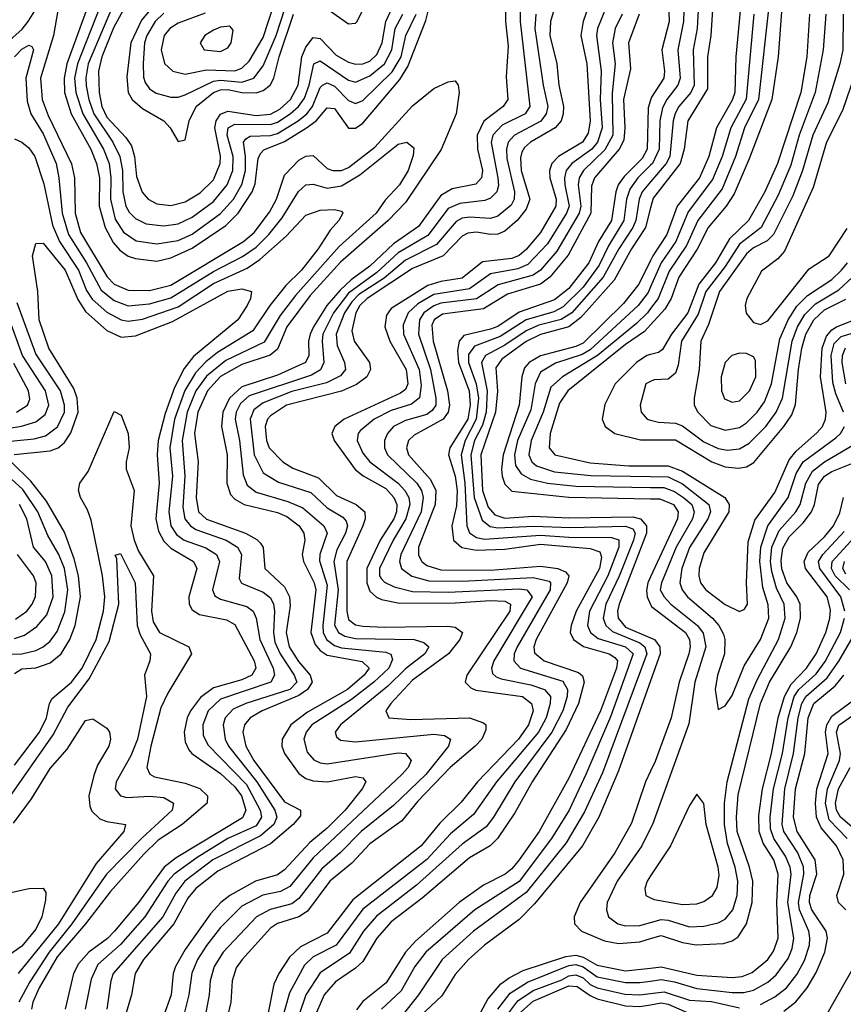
# Model space of a CAD drawing. Header units: inches. Extents: x 501365 to 657855, y 482276 to 547543.
# Tile 406 of 656: x 558224 to 560543, y 520364 to 523135. Entities that reach past the tile are written whole.
import ezdxf

# ---------------------------------------------------------------- set-up
doc = ezdxf.new("R2010")
doc.units = ezdxf.units.IN
doc.header["$MEASUREMENT"] = 0
doc.layers.add('A5552', color=7, linetype='Continuous')
doc.layers.add('A5562', color=7, linetype='Continuous')

msp = doc.modelspace()

# ---------------------------------------------------------------- linework, layer by layer
at = {"layer": 'A5552', "color": 5}
for points, elevation in [([(558339.7, 523210), (558319.3, 523090), (558282.7, 522970), (558287.9, 522910), (558304.9, 522864.9), (558370, 522729.4), (558378.6, 522690), (558380, 522590), (558395.4, 522535.4), (558471, 522410.9), (558490.6, 522390.6), (558530, 522373.1), (558590, 522372.9), (558650, 522387.6), (558854.7, 522510), (558884, 522536), (558927.1, 522592.9), (558947.6, 522630), (558970, 522696.9), (559010, 522739.2), (559030, 522750.8), (559050, 522752.4), (559090, 522716.3), (559106, 522710), (559130, 522710.3), (559150, 522718.4), (559223.8, 522776.2), (559330, 522891.8), (559390, 522940.9), (559430, 522959.7), (559450, 522962.3), (559458.4, 522950), (559461, 522930), (559452.8, 522870), (559410.5, 522769.5), (559310, 522620.3), (559261.7, 522570), (559127.7, 522452.3), (559041.9, 522358.1), (558976.6, 522270), (558950, 522207.7), (558929.4, 522190.6), (558850, 522164.3), (558790, 522130.8), (558753.3, 522090), (558725.7, 522030), (558716.1, 521970), (558726.9, 521890), (558720.6, 521790), (558727.7, 521750), (558750, 521729.4), (558859.8, 521690), (558892.1, 521672.1), (558901.9, 521661.9), (558909.8, 521649.7), (558914.6, 521590), (558970, 521538.3), (558983.6, 521510), (558985.2, 521485.2), (558974.4, 521410), (558983.1, 521370), (559008.9, 521328.9), (559042.3, 521290), (559047.6, 521270), (559034.3, 521250), (559010, 521233.2), (558906.7, 521190), (558872.7, 521170), (558857, 521150), (558852.4, 521130), (558860.5, 521090), (558883.4, 521050), (558970, 520933.2), (559015.2, 520910), (559014.4, 520894.4), (558994.2, 520870), (558930, 520815.8), (558781.8, 520738.2), (558720.1, 520690), (558697.7, 520662.3), (558658.1, 520590), (558573.2, 520490), (558549.2, 520450), (558539.3, 520390), (558521.4, 520330)], 2080), ([(558501.1, 523210), (558417.3, 523010), (558410.6, 522970.6), (558411.6, 522948.4), (558418.7, 522910), (558432.9, 522870), (558486.7, 522790), (558506.6, 522750), (558513.5, 522710), (558514.4, 522650), (558523.5, 522610), (558532.7, 522592.7), (558550, 522574.8), (558580.6, 522560.6), (558630, 522554.6), (558670, 522560.4), (558710, 522578.8), (558770, 522623), (558808.6, 522670), (558823.9, 522710), (558825.2, 522750), (558808.3, 522810), (558811, 522830), (558830, 522840.8), (558930, 522839.5), (558950, 522846.5), (558986.1, 522870), (559009.5, 522890.5), (559026.4, 522913.6), (559039.2, 522950), (559051.9, 523010), (559070, 523019.2), (559150, 522964.3), (559170, 522959.1), (559210, 522977.1), (559251.5, 523010), (559272.2, 523050), (559281.2, 523110), (559302.7, 523150)], 2160), ([(558541.6, 523210), (558488.5, 523111.5), (558455.3, 523030), (558446.2, 522990), (558448, 522930), (558455.8, 522890), (558470, 522860.5), (558523.3, 522803.3), (558539.4, 522779.4), (558547.7, 522750), (558553.4, 522693.4), (558569.3, 522649.3), (558585.7, 522630), (558610, 522616), (558650, 522611.3), (558690, 522622.1), (558732.7, 522647.3), (558770, 522684), (558788.6, 522730), (558789.3, 522750.7), (558773.8, 522830), (558777.1, 522850), (558790, 522869), (558810, 522877.1), (558890, 522865.1), (558930, 522868.7), (558956.9, 522883.1), (558986.8, 522910), (559007.9, 522950), (559018.3, 523030), (559030, 523057.5), (559050, 523084.1), (559070, 523081.7), (559115.2, 523035.2), (559150, 523015.3), (559169.8, 523009.8), (559190, 523010.5), (559210, 523018.4), (559230, 523037), (559244.3, 523070), (559254.8, 523130), (559274, 523170)], 2180), ([(558187.9, 523070), (558231.7, 523108.3), (558248.1, 523130), (558285.6, 523190)], 2080), ([(558610, 523185.3), (558567.1, 523132.9), (558536.8, 523070), (558526.1, 522973.9), (558529.6, 522930), (558540.9, 522910), (558570, 522885), (558629.6, 522849.6), (558647.8, 522830), (558670, 522791.6), (558690, 522797), (558701, 522850), (558720.7, 522890), (558770, 522929.7), (558790, 522937.1), (558810, 522938.1), (558850, 522930), (558890, 522929.3), (558910, 522935.7), (558929.6, 522950.4), (558939.6, 522970), (558954.4, 523030), (558995, 523150)], 2220), ([(559591.7, 523208.3), (559592, 523130), (559599.5, 523060.5), (559594, 522974), (559598.3, 522910), (559584.9, 522890), (559530.5, 522849.5), (559511.7, 522810), (559513.4, 522770), (559526.6, 522710), (559524.4, 522690), (559508.6, 522671.4), (559441.7, 522658.3), (559410, 522639.7), (559347.3, 522552.7), (559276.5, 522503.5), (559210, 522441), (559157.2, 522402.8), (559126.3, 522373.7), (559089.2, 522330), (559050.9, 522270), (559041.7, 522250), (559037.4, 522230), (559038, 522190), (559029.1, 522170), (558950, 522134.4), (558850, 522101.3), (558814.6, 522070), (558795.8, 522030), (558792.3, 521990), (558808.2, 521910), (558807.6, 521830), (558818.1, 521798.1), (558830, 521785.1), (558856, 521770), (558950, 521747.4), (558976.2, 521736.2), (559011.2, 521710), (559024.5, 521690), (559026.5, 521670), (559019.7, 521630), (559023.4, 521610), (559053.1, 521550), (559057.5, 521530), (559044.1, 521410), (559056.2, 521376.2), (559070, 521359.4), (559090, 521346.4), (559188.6, 521328.6), (559207.7, 521310), (559193.5, 521290), (559146.6, 521250), (559034.2, 521185.8), (558987.6, 521150), (558963, 521110), (558962.3, 521090), (558969.4, 521070), (559010, 521013.4), (559030, 520999.3), (559050, 520992.9), (559090.6, 520989.4), (559170, 521005.3), (559190, 521001), (559198.3, 520990), (559188.6, 520970), (559140.9, 520910), (559090, 520859.6), (559040.7, 520819.3), (558970, 520742.3), (558950, 520728.3), (558888, 520710), (558816, 520670), (558790.4, 520650), (558761.7, 520618.3), (558690, 520517.6), (558663, 520470), (558656.7, 520450), (558650.8, 520390), (558629, 520330)], 2120), ([(559736.1, 523190), (559718.8, 523130), (559716.3, 523090), (559736.7, 523010), (559741.6, 522950), (559755.1, 522890), (559754.5, 522870), (559748.1, 522850), (559731.4, 522830), (559662.3, 522790), (559645.1, 522774.9), (559638, 522762), (559633.9, 522746.1), (559636.1, 522710), (559659.9, 522630), (559650, 522601.1), (559624.3, 522570), (559590, 522539.5), (559570, 522531.3), (559550, 522530.2), (559510, 522536.3), (559485.9, 522534.1), (559470, 522525.7), (559416.7, 522470), (559330, 522434.1), (559202.3, 522350), (559182.1, 522330), (559170.2, 522310), (559158.9, 522258.9), (559165.6, 522230), (559208.6, 522170), (559211.6, 522150), (559201.1, 522130), (559172, 522108), (559130.4, 522089.6), (558975.1, 522050), (558930, 522019.7), (558921.7, 522010), (558915.1, 521990), (558918.8, 521950), (558926.9, 521930), (558964.7, 521890), (558993, 521873), (559065.8, 521845.8), (559116, 521796), (559171.2, 521770), (559196.2, 521750), (559197.1, 521730), (559190.4, 521710.4), (559144.9, 521610), (559145.5, 521470), (559150, 521446.5), (559170, 521432), (559190, 521427.8), (559250, 521424.7), (559428.2, 521428.2), (559450, 521424.9), (559470.3, 521410.3), (559463.2, 521390), (559431.7, 521350), (559330, 521275.9), (559268.9, 521210), (559255.3, 521190), (559263.6, 521170), (559324.9, 521164.9), (559490.4, 521170.4), (559530, 521156.3), (559536.5, 521150), (559536.2, 521136.2), (559524.8, 521110), (559506.5, 521090), (559436.4, 521030), (559344.7, 520935.3), (559299.7, 520880.3), (559210, 520815), (559158.9, 520761.1), (559097.4, 520710), (559034.4, 520625.6), (559010.3, 520609.7), (558950, 520590.9), (558930, 520578.2), (558850.1, 520490), (558833.9, 520466.1), (558822.1, 520430), (558819, 520370), (558799.6, 520290)], 2180), ([(558415.4, 523170), (558357, 523010), (558349.3, 522970), (558350.2, 522930), (558369.6, 522870), (558424.7, 522770), (558440.8, 522730), (558449.2, 522690), (558447.8, 522610), (558464.7, 522550), (558487.7, 522507.7), (558506, 522486), (558530, 522469), (558550, 522462.3), (558610, 522455.5), (558650, 522464.4), (558710, 522491.8), (558804.2, 522555.8), (558839.2, 522590), (558878.8, 522650), (558886.8, 522673.2), (558896, 522744), (558901.7, 522758.3), (558911.3, 522768.7), (558970, 522791.5), (559031.8, 522830), (559058.6, 522850), (559090, 522886.8), (559110, 522885.2), (559150, 522829.7), (559170, 522829.4), (559190, 522843.5), (559293.9, 522966.1), (559316.8, 523003.2), (559367.6, 523132.4), (559376.6, 523170)], 2120), ([(558449.5, 523170), (558386.6, 523010), (558379, 522970), (558381.9, 522930), (558401.7, 522870), (558460.1, 522770), (558476.5, 522730), (558481.1, 522690), (558480, 522630), (558493.5, 522573.5), (558516.6, 522536.6), (558552.5, 522512.5), (558610, 522503.9), (558670, 522513.3), (558710, 522531.4), (558790, 522589.1), (558825.7, 522630), (558850, 522670.7), (558859.6, 522710), (558860.1, 522750), (558854.5, 522790), (558860.9, 522799.1), (558873.3, 522806.7), (558930, 522808.7), (558950, 522814.1), (559008.4, 522850), (559033, 522870), (559048.5, 522890), (559070, 522943.9), (559077.1, 522950), (559090, 522956.9), (559110, 522947.4), (559150, 522907.7), (559170, 522899.1), (559190, 522907.2), (559272.4, 522987.6), (559298.4, 523030), (559311.1, 523090), (559340.2, 523150)], 2140), ([(558630, 523152.8), (558606.1, 523130), (558582, 523090), (558575.8, 523070), (558571.5, 523011.5), (558572.8, 522972.8), (558577.8, 522957.8), (558590, 522940.5), (558608.2, 522928.2), (558650, 522916.2), (558670, 522916.3), (558690, 522922.9), (558770, 522961.9), (558790, 522964.4), (558850, 522959.3), (558883.8, 522970), (558910, 523004.5), (558945.8, 523090), (558971.6, 523168.4)], 2240), ([(558746.5, 523153.5), (558670, 523125.2), (558647.3, 523110), (558631.4, 523090), (558622.6, 523050), (558631.7, 523011.7), (558655.4, 522990), (558690, 522981), (558750, 522994), (558830, 522991.2), (558850, 522998.1), (558870, 523017.6), (558910, 523084.6), (558940.3, 523179.7)], 2260), ([(559633.2, 523166.8), (559633, 523130), (559659.9, 522890), (559647.1, 522870), (559582.5, 522837.5), (559556, 522810), (559551, 522789), (559569.8, 522690), (559571.7, 522668.3), (559567.7, 522650), (559550, 522632.3), (559534, 522626), (559462.9, 522617.1), (559430, 522603.4), (559372.7, 522527.3), (559290, 522478.5), (559230, 522423.2), (559150, 522365.5), (559107.7, 522310), (559077.7, 522250), (559075.3, 522230), (559080, 522170), (559070.6, 522149.4), (559045.4, 522134.6), (558870, 522075.7), (558845.9, 522054.1), (558833.5, 522030), (558831.1, 522010), (558843.1, 521950), (558853.7, 521853.7), (558864.7, 521824.7), (558890, 521804.9), (558979.2, 521779.2), (559020.9, 521760.9), (559080.8, 521710), (559089.5, 521690), (559069.3, 521630), (559068.5, 521611.5), (559090, 521543.1), (559077.7, 521430), (559079, 521410), (559088, 521390), (559110, 521373.2), (559130, 521366.5), (559255, 521355), (559268.9, 521348.9), (559274, 521334), (559263.1, 521310), (559221.5, 521270), (559158.2, 521221.8), (559046.6, 521150), (559030.4, 521130), (559023.9, 521110), (559033.6, 521073.6), (559051.9, 521051.9), (559070, 521043.4), (559090, 521040.9), (559290, 521071.5), (559310, 521069.5), (559325.8, 521050), (559317.8, 521030), (559300.4, 521010), (559050, 520776.3), (558984.3, 520695.7), (558958.9, 520681.1), (558908.7, 520671.3), (558850, 520639.8), (558790, 520579.7), (558750, 520529.2), (558724.4, 520490), (558708.7, 520451.3), (558700.8, 520390), (558685.3, 520330)], 2140), ([(559824.2, 523170), (559810, 523130), (559803.6, 523090), (559820.3, 523010), (559830, 522850), (559824.7, 522815.3), (559808.6, 522790), (559741.2, 522750), (559722.6, 522730), (559715.4, 522710), (559716.2, 522690), (559734.2, 522630), (559733.7, 522610), (559690, 522535.7), (559650, 522487.9), (559630, 522471.5), (559610, 522462.9), (559526.8, 522453.2), (559470, 522407.7), (559410, 522398.3), (559373.4, 522386.6), (559270, 522322), (559257.2, 522302.8), (559252.3, 522270), (559266.1, 522230), (559312.5, 522150), (559316.4, 522110), (559310, 522094.4), (559296.6, 522083.4), (559137.8, 522010), (559111.1, 521990), (559103.3, 521970), (559109.2, 521950), (559168.5, 521868.5), (559190.7, 521850.7), (559255.2, 521815.2), (559277.7, 521790), (559286.1, 521770), (559285.4, 521750), (559277.4, 521730), (559239, 521670), (559201.9, 521590), (559201.4, 521550), (559210, 521526.5), (559229.1, 521509.1), (559243.1, 521503.1), (559293, 521493), (559450, 521493.8), (559550, 521500.5), (559590, 521497.8), (559605.5, 521490), (559603.6, 521470), (559483.1, 521290), (559478, 521270), (559494.1, 521254.1), (559508.2, 521248.2), (559640.1, 521230), (559665.1, 521210), (559669.2, 521190), (559656.2, 521150), (559628, 521110), (559513, 520990), (559467.4, 520932.6), (559406.9, 520873.1), (559354.2, 520810), (559162.3, 520657.7), (559090, 520563.5), (559014.6, 520525.4), (558984, 520496), (558953.4, 520450), (558939.9, 520420.1), (558922, 520330)], 2220), ([(559875.2, 523170), (559851, 523110), (559847.8, 523090), (559861.1, 522990), (559857.9, 522910), (559863.9, 522830), (559850.9, 522790), (559834.9, 522770), (559778.3, 522730), (559762.9, 522710), (559757.4, 522690), (559758.6, 522670), (559770.9, 522610), (559763.8, 522590), (559710, 522504.3), (559654.7, 522445.3), (559626.6, 522433.4), (559550, 522419.2), (559490, 522377.4), (559390, 522361.2), (559344.9, 522335.1), (559318.2, 522310), (559304, 522276), (559304.4, 522250), (559348.6, 522150), (559354.4, 522105.6), (559349.5, 522070.5), (559327.2, 522052.8), (559270, 522035.1), (559221.7, 522010), (559182.5, 521977.5), (559177, 521970), (559173.8, 521950), (559190, 521914.5), (559210, 521890.8), (559290, 521830), (559308.6, 521810), (559319.7, 521790), (559322.6, 521770), (559311.2, 521730), (559275.2, 521670), (559236.7, 521590), (559236.7, 521570), (559241.8, 521561.8), (559251.3, 521551.3), (559278.7, 521538.7), (559330, 521525.6), (559430, 521523.8), (559630, 521532.7), (559651.5, 521530), (559666.7, 521510), (559559, 521330), (559552, 521310), (559555.1, 521295.1), (559565.2, 521285.2), (559579.6, 521279.6), (559662.7, 521262.7), (559701.5, 521250), (559718.5, 521230), (559717.6, 521210), (559706.7, 521170), (559684.8, 521130), (559566.1, 520990), (559501.9, 520898.1), (559436.8, 520843.2), (559370, 520771.5), (559190, 520631.3), (559115.1, 520530), (559050, 520496.9), (559026, 520474), (558983.9, 520396.1), (558959.8, 520310)], 2240), ([(559099.1, 523159.1), (559150, 523122.6), (559170, 523125), (559173.9, 523130), (559193.9, 523170)], 2220), ([(559677.2, 523150), (559674.6, 523110), (559697.7, 522950), (559710.7, 522890), (559706.6, 522870), (559691.4, 522848.7), (559617.1, 522810), (559599.4, 522790), (559594.4, 522770), (559595.6, 522744.4), (559617, 522650), (559616.5, 522630), (559607.4, 522612.6), (559570, 522581.9), (559550, 522574.9), (559490, 522579.3), (559470, 522576), (559452.8, 522567.2), (559397.7, 522502.3), (559310, 522457.5), (559250, 522407.3), (559178.8, 522361.2), (559158.9, 522341.1), (559138.6, 522310), (559115.6, 522250), (559118.1, 522218.1), (559138.7, 522170), (559141, 522150), (559127.2, 522132.8), (559087.7, 522112.3), (558990, 522088.3), (558910, 522056.8), (558883.7, 522036.3), (558873.2, 522010), (558884.5, 521910), (558910, 521859.2), (558952.9, 521832.9), (559043.8, 521803.8), (559090, 521760.7), (559134.3, 521734.3), (559143.3, 521723.3), (559146.9, 521710), (559141.4, 521690), (559116.9, 521643.1), (559108.9, 521610), (559120.7, 521530), (559110.9, 521430.9), (559121.3, 521410), (559139.8, 521399.8), (559170, 521393.5), (559334.9, 521390), (559362.1, 521382.1), (559376.4, 521370), (559364.5, 521350), (559310, 521308), (559261, 521258.9), (559126.9, 521150), (559112.1, 521130), (559116, 521116), (559127, 521107), (559170, 521102.5), (559390, 521124.2), (559420, 521120), (559437, 521110), (559431.4, 521090), (559367.1, 521010), (559276.9, 520923.1), (559185.5, 520850), (559126.5, 520790), (559074.6, 520745.4), (559010, 520661.5), (558990, 520646.1), (558929, 520631), (558890.9, 520610), (558796.6, 520510), (558771.9, 520470), (558760.8, 520430), (558758.1, 520390), (558746.2, 520330)], 2160), ([(559920.5, 523150), (559900.9, 523110), (559893.1, 523070), (559900.7, 523010), (559891.8, 522928.2), (559893.9, 522810), (559871.6, 522768.4), (559811.3, 522710), (559799.5, 522690), (559796.1, 522670), (559804.3, 522610), (559799.5, 522590), (559736.3, 522483.7), (559690.7, 522430), (559670, 522415.3), (559571.5, 522388.5), (559510.6, 522349.4), (559410, 522336.6), (559390, 522329.8), (559361.7, 522310), (559349.8, 522290), (559347.2, 522250), (559380.7, 522150), (559396.1, 522070), (559395.3, 522050), (559385.5, 522034.5), (559370, 522023.6), (559310, 522006.9), (559276.5, 521990), (559259.2, 521970), (559251, 521950), (559251, 521930), (559259.9, 521910), (559342, 521830), (559355.4, 521810), (559360.4, 521790), (559354.4, 521750), (559296.8, 521630), (559293.5, 521610), (559299.4, 521590), (559328.5, 521568.5), (559375.8, 521555.8), (559470, 521554.7), (559670, 521564.5), (559714.4, 521554.4), (559718.1, 521550), (559717.5, 521530), (559624.2, 521370), (559616.6, 521350), (559615.7, 521330), (559634.4, 521310), (559753, 521273), (559766.5, 521250), (559765.6, 521230), (559752.8, 521190), (559722.4, 521130), (559617.9, 520990), (559557.8, 520890), (559537, 520863), (559470, 520814.7), (559341.1, 520698.9), (559228.2, 520611.8), (559191.8, 520570), (559152.8, 520507.2), (559070, 520452.3), (559030.1, 520390.1), (558975.1, 520230)], 2260), ([(559968.1, 523150), (559938.4, 523070), (559943.3, 522996.7), (559923.8, 522910), (559927.8, 522830), (559924.7, 522795.3), (559912.2, 522770), (559842.6, 522690), (559833.8, 522666.2), (559831.9, 522590), (559768.2, 522471.8), (559716.3, 522410), (559689.9, 522390.1), (559597.4, 522362.6), (559530, 522321.4), (559414, 522306), (559390.9, 522290), (559384.8, 522275.2), (559388.6, 522230), (559428.5, 522090), (559434.3, 522050), (559430, 522030), (559416.4, 522010), (559334.7, 521965.3), (559318.4, 521950), (559313.2, 521930), (559319, 521910), (559380.7, 521840.7), (559395.4, 521810), (559393.4, 521770), (559346.5, 521650), (559347.3, 521627.3), (559356, 521610), (559370, 521598.3), (559410, 521586.1), (559550, 521585.4), (559690, 521597.1), (559738.9, 521590), (559760.8, 521580.8), (559770.1, 521570), (559765.1, 521550), (559677.8, 521390), (559671.1, 521370), (559673.3, 521353.3), (559700.4, 521330), (559797.2, 521297.2), (559808.4, 521288.4), (559812.9, 521270), (559797.5, 521210), (559762.9, 521137.1), (559666.4, 520990), (559617.6, 520902.4), (559569.5, 520830.5), (559548.4, 520810), (559490, 520776.3), (559357.4, 520662.6), (559270, 520596.1), (559229.8, 520550), (559190, 520483.9), (559170, 520465.3), (559112.9, 520427.1), (559081.7, 520390), (559050, 520318.7)], 2280), ([(558209.9, 523030), (558230, 523052.1), (558250, 523063.4), (558258.8, 523058.8), (558263.1, 523050), (558241.7, 522970), (558245.8, 522905.8), (558256.1, 522870), (558290, 522813.1), (558326.8, 522730), (558334.8, 522690), (558343.5, 522590), (558362, 522530), (558412.8, 522450), (558453.9, 522373.9), (558490, 522344.3), (558530, 522329.8), (558590, 522334.8), (558650, 522352.2), (558770, 522426), (558851.6, 522468.4), (558890, 522494.5), (558925.5, 522530), (558962.7, 522577.3), (559008.7, 522651.3), (559030, 522670.1), (559050, 522672.1), (559090, 522661), (559130, 522667.5), (559181.7, 522698.3), (559290, 522784.5), (559314, 522790), (559333.6, 522773.6), (559332.2, 522752.2), (559317.9, 522710), (559293.3, 522670), (559253.4, 522626.6), (559227.6, 522590), (559123.3, 522496.7), (559001.1, 522358.9), (558957.4, 522302.6), (558912.7, 522227.3), (558804.8, 522175.2), (558750, 522131.4), (558720, 522090), (558695.6, 522030), (558681.5, 521950), (558689.5, 521850), (558683.1, 521763.1), (558689.4, 521730), (558705.1, 521710), (558720.4, 521700.4), (558805.8, 521670), (558837, 521650), (558848.8, 521630), (558842.5, 521562.5), (558849.1, 521549.1), (558910, 521523.7), (558930, 521507.9), (558938.9, 521490), (558942, 521470), (558938.4, 521410), (558942.9, 521382.9), (558957.1, 521350), (558996.8, 521290), (559004.7, 521270), (558985, 521250), (558860.9, 521210), (558825.5, 521194.5), (558803, 521170), (558797.5, 521150), (558802.3, 521110), (558812.5, 521090), (558892.2, 520990), (558942.8, 520910), (558948.2, 520890), (558939.6, 520870), (558902.4, 520837.6), (558768, 520770), (558689.5, 520710.5), (558663.4, 520676.6), (558627.1, 520610), (558487.8, 520450), (558481, 520430), (558469.2, 520350)], 2060), ([(560000, 522908.2), (559993, 522887), (559990.4, 522770), (559976.2, 522743.8), (559926.2, 522693.8), (559909.3, 522670), (559902, 522650), (559889.9, 522570), (559853.1, 522510), (559826.6, 522450), (559770, 522378.1), (559730, 522346.3), (559630, 522311.5), (559570, 522271.5), (559550, 522263.3), (559474.4, 522245.6), (559461.3, 522230), (559456.5, 522203.5), (559459.3, 522170), (559489.6, 522090), (559492.6, 522050), (559486, 522010), (559435.4, 521930), (559431.6, 521910), (559450.4, 521850.4), (559455.3, 521810), (559453.4, 521766.6), (559440.5, 521710), (559445.2, 521670), (559469.1, 521649.1), (559510, 521641.6), (559590, 521644.5), (559690, 521658.5), (559830, 521646.5), (559857.1, 521637.1), (559862, 521622), (559856, 521590), (559791, 521470), (559776.3, 521430), (559774, 521410), (559782.9, 521390), (559811, 521371), (559884, 521350), (559899.7, 521339.7), (559906.7, 521330), (559904.6, 521310), (559859.4, 521190), (559770, 521000.1), (559686.5, 520850), (559629.8, 520770), (559610, 520745.3), (559590.8, 520730), (559530, 520698.9), (559461.7, 520650), (559338.2, 520541.8), (559309.9, 520510.1), (559256.3, 520423.7), (559190, 520371.3), (559171.9, 520348.1)], 2320), ([(558210, 522799.8), (558230, 522790.1), (558250, 522774.4), (558267, 522750), (558292.3, 522672.3), (558316.6, 522556.6), (558336.6, 522510), (558389.5, 522430), (558412.8, 522372.8), (558428.1, 522348.1), (558470, 522311.2), (558510.4, 522290.4), (558530, 522286.7), (558570, 522292.2), (558670, 522327), (558770, 522391.8), (558864.2, 522435.8), (558900.6, 522459.4), (558974.8, 522525.2), (559030, 522584.5), (559070, 522598.2), (559110, 522600.7), (559130, 522595.6), (559133.8, 522590), (559122.4, 522570), (559097.9, 522542.1), (559064.5, 522490), (559017.8, 522430), (558973.7, 522386.3), (558928.2, 522330), (558880.6, 522259.4), (558781.5, 522198.5), (558748, 522172), (558719.3, 522140.7), (558688.9, 522091.1), (558660, 522010), (558647, 521930), (558654.6, 521850), (558644.4, 521750), (558650, 521710), (558666.1, 521686.1), (558687.7, 521670), (558747.9, 521647.9), (558778.4, 521630), (558787, 521610), (558766.9, 521530), (558773.5, 521513.5), (558790, 521503.6), (558863.7, 521483.7), (558881.7, 521470), (558890, 521450), (558900.2, 521390), (558937.4, 521310), (558941.7, 521290), (558930.9, 521270), (558790, 521222.4), (558755.3, 521190), (558739.5, 521150), (558741.2, 521121.2), (558754, 521094), (558862.3, 520982.2), (558901.5, 520910), (558905.4, 520890), (558890, 520865.7), (558810, 520830.1), (558723.5, 520776.5), (558659.4, 520730), (558641.5, 520710), (558576.2, 520610), (558507.8, 520532.2), (558444.2, 520475.8), (558425.2, 520434.8), (558408.3, 520350)], 2040), ([(560000, 522724.8), (559964.3, 522690), (559941.9, 522658.1), (559932.6, 522630), (559924.6, 522570), (559881.5, 522498.5), (559855.7, 522444.3), (559810, 522381.8), (559753.8, 522326.2), (559727.5, 522312.5), (559649.8, 522290.2), (559576.5, 522243.5), (559504.4, 522215.6), (559487.5, 522192.5), (559487.7, 522170), (559509, 522110), (559516.1, 522070), (559509.3, 522010), (559478.4, 521950), (559466.9, 521910), (559477.6, 521830), (559482.6, 521710), (559490.3, 521690.3), (559510, 521677.8), (559533, 521673), (559690, 521684.4), (559770, 521678.1), (559890, 521677.2), (559910.5, 521670.5), (559910.7, 521650), (559880, 521570), (559828.4, 521470), (559822.6, 521430), (559831.3, 521410), (559852.9, 521392.9), (559929.6, 521369.6), (559951, 521350), (559887.1, 521172.9), (559818.1, 521010), (559770.7, 520910), (559721.4, 520830), (559630, 520709.2), (559505.3, 520630), (559367.3, 520510), (559336.4, 520470), (559298.3, 520401.7), (559243, 520350)], 2340), ([(560000, 522678.1), (559976.1, 522650), (559967.9, 522630), (559958.8, 522570), (559950.6, 522550), (559910.9, 522490), (559866.8, 522410), (559778.3, 522310), (559748.6, 522291.4), (559685.2, 522274.8), (559650, 522259.5), (559590, 522219.1), (559535.9, 522190), (559524.5, 522170), (559539.8, 522090), (559537.7, 522030), (559526.8, 521993.2), (559504.9, 521950), (559494.3, 521910), (559503.8, 521790), (559526.2, 521726.2), (559548.6, 521708.6), (559570, 521704.6), (559670.4, 521709.6), (559774.4, 521705.6), (559929.5, 521709.5), (559950, 521701.8), (559956.6, 521690), (559952.3, 521670), (559911.6, 521568.4), (559874, 521490), (559866.9, 521450), (559874.1, 521430), (559892.6, 521412.6), (559970, 521380.7), (559984.1, 521370), (559989.3, 521350), (559864.6, 521015.4), (559814.6, 520905.4), (559762.1, 520817.9), (559650, 520678.2), (559501.9, 520570), (559413.5, 520490), (559347, 520390), (559282.9, 520310)], 2360), ([(560000, 522604.8), (559985.9, 522550), (559946.1, 522490), (559897.9, 522402.1), (559803.5, 522296.5), (559769.8, 522270.2), (559690, 522249), (559650, 522228.6), (559581.1, 522178.9), (559564.9, 522155.1), (559569.4, 522089.4), (559563.9, 522030), (559521.9, 521910), (559527.1, 521810), (559542.9, 521762.9), (559561.3, 521741.3), (559590, 521732.3), (559670, 521737.1), (559770, 521732.6), (559950, 521735.3), (559971.6, 521730), (559988.9, 521710), (559989.1, 521690), (559912.2, 521490), (559907.5, 521470), (559909.2, 521450), (559930, 521425), (560000, 521394.8)], 2380), ([(558209.1, 521910.9), (558310, 521921.3), (558332.3, 521930), (558350, 521944.8), (558368.4, 521971.6), (558388.7, 522030), (558385.8, 522070), (558376.9, 522096.9), (558306.5, 522210), (558279.2, 522290), (558275.3, 522370), (558260.4, 522470), (558270, 522504.7), (558290, 522506.1), (558352.3, 522430), (558387.5, 522347.5), (558410, 522313.2), (558470, 522260.1), (558510, 522241), (558550, 522244.8), (558654.7, 522285.3), (558810, 522370.5), (558850, 522377.2), (558876.5, 522370), (558873.8, 522350), (558864.3, 522330), (558837.9, 522290), (558713.3, 522186.7), (558687, 522153), (558660, 522100), (558633.5, 522026.5), (558614.3, 521950), (558611.5, 521910), (558616.9, 521830), (558607.2, 521730), (558614.8, 521694.8), (558630, 521667.4), (558650, 521647.2), (558713.1, 521610), (558722.5, 521590), (558700.1, 521510), (558701.4, 521490), (558710, 521473.6), (558730, 521460.3), (558806.1, 521446.1), (558830, 521432.5), (558884.5, 521330), (558889.2, 521310), (558877.6, 521290), (558850, 521277.2), (558770, 521254.6), (558732.9, 521227.1), (558704.9, 521190), (558695.8, 521170), (558687.7, 521130), (558690, 521102.4), (558700.1, 521080.1), (558709.2, 521069.2), (558790, 521012.9), (558830, 520975.6), (558848.5, 520950), (558860.8, 520910), (558851.2, 520888.8), (558664.3, 520775.7), (558631.3, 520750), (558558.4, 520650), (558490.8, 520569.2), (558471.1, 520548.9), (558418.5, 520510), (558390, 520477.6), (558376.1, 520450), (558351.9, 520350)], 2020), ([(560000, 522457), (559966.8, 522390), (559924.1, 522335.9), (559810, 522224.5), (559790, 522214.9), (559690, 522188.8), (559658.1, 522170), (559645.4, 522154.6), (559637.7, 522130), (559630.6, 522050), (559585, 521910), (559580.2, 521870), (559582.6, 521850), (559590, 521827.8), (559610, 521807.9), (559770, 521790.8), (560000, 521786.7)], 2420), ([(560000, 522382.5), (559993.1, 522366.9), (559964.8, 522330), (559830, 522205.2), (559807.6, 522192.4), (559732.4, 522167.6), (559690, 522142.6), (559675.2, 522110), (559663, 522037), (559625.8, 521950), (559617.4, 521910), (559619.7, 521879.7), (559636.3, 521856.3), (559661.8, 521841.8), (559709.9, 521829.9), (559790, 521822.1), (560000, 521818.6)], 2440), ([(558130, 521942.4), (558264.8, 521955.2), (558296.7, 521963.3), (558330.7, 521989.3), (558350, 522030), (558350.9, 522050), (558339.6, 522090), (558270, 522194.3), (558217.6, 522337.6)], 2040), ([(558090, 521968.7), (558229.1, 521990.9), (558270, 522002.9), (558296, 522024), (558306.4, 522050), (558297.4, 522090), (558232.6, 522190), (558189, 522309)], 2060), ([(560000, 522321.7), (559991.1, 522310), (559960.6, 522279.4), (559850.7, 522189.3), (559752.6, 522130), (559719.6, 522100.4), (559697.7, 522030), (559664, 521950), (559657.3, 521910), (559665.9, 521890), (559679.5, 521879.5), (559730, 521862.5), (559831.8, 521851.8), (560000, 521848.7)], 2460), ([(560000, 522275.9), (559982.9, 522257.1), (559930, 522220.3), (559767.1, 522090), (559744.2, 522055.8), (559717.8, 521970), (559714.4, 521930), (559730.2, 521910), (559830, 521887.6), (559939.4, 521879.4), (560000, 521879.4)], 2480), ([(560000, 522192.2), (559990, 522189.5), (559960.6, 522170), (559900.1, 522110), (559871.4, 522051.4), (559863.9, 522010), (559872.4, 521990), (559899.4, 521970), (559972.2, 521952.2), (560000, 521952.1)], 2520), ([(558215.6, 522030), (558246.2, 522050), (558252.8, 522067.2), (558249.4, 522090), (558207.5, 522167.5)], 2080), ([(560000, 522116.4), (559987.1, 522110), (559971.3, 522050), (559973.5, 522030), (559990.1, 522010.1), (560000, 522007.6)], 2540), ([(558210, 521036.8), (558280.2, 521130), (558299.8, 521170), (558308, 521210), (558315.7, 521224.3), (558369.8, 521270.2), (558400.2, 521310), (558439.9, 521390), (558460.3, 521470), (558464.4, 521510), (558457.8, 521570), (558425.8, 521725.8), (558415.5, 521755.5), (558395, 521790), (558389.6, 521810.4), (558393.6, 521830), (558417.2, 521862.8), (558490, 522032.4), (558510, 522021.6), (558530.1, 521970.1), (558532.8, 521930), (558524.1, 521890), (558524.4, 521870), (558546.3, 521810), (558537.5, 521710), (558546.3, 521670), (558558.9, 521638.9), (558600.7, 521570), (558595.4, 521470), (558600.2, 521440.2), (558617.8, 521410), (558700.1, 521370), (558707.8, 521350), (558641, 521239), (558621.8, 521198.2), (558593, 521090), (558582.5, 521030), (558591, 521011), (558604.2, 521004.2), (558690, 520986), (558731.5, 520971.5), (558752.5, 520950), (558751.8, 520930), (558682.1, 520870), (558614.5, 520825.5), (558573.8, 520786.2), (558479.3, 520680.7), (558409.8, 520590), (558330, 520496.9), (558279.1, 520410), (558261.5, 520370), (558257.3, 520350)], 1980), ([(558210, 521294.7), (558230, 521307.4), (558270, 521310.7), (558310, 521324.3), (558340.6, 521350), (558365.6, 521390), (558380.7, 521430), (558395, 521510), (558390, 521570), (558377.4, 521617.4), (558350, 521692.4), (558299.8, 521779.8), (558256.1, 521836.1), (558200.3, 521890)], 2020), ([(558190.8, 521349.2), (558230, 521350.3), (558270, 521359.1), (558290.7, 521369.3), (558310, 521385.8), (558330, 521412.5), (558351.5, 521468.5), (558359.6, 521530), (558350, 521590), (558334.2, 521630), (558303.1, 521683.1), (558275.6, 521750), (558232.7, 521812.7), (558190, 521852.3)], 2040), ([(558210, 521393.2), (558237.6, 521402.4), (558272.7, 521427.3), (558300.3, 521459.7), (558318.2, 521510), (558315, 521570), (558296.6, 521610), (558263.2, 521650), (558244, 521730), (558224.2, 521770)], 2060), ([(558190, 520938.5), (558318.2, 521121.8), (558359.6, 521200.4), (558419.9, 521280.1), (558475.7, 521384.3), (558503.8, 521490), (558497.6, 521617.6), (558492.7, 521627.3), (558507.6, 521632.4), (558549.6, 521550), (558555.4, 521430), (558563.1, 521403.1), (558592.8, 521350), (558591, 521330), (558575.2, 521290), (558580.9, 521230), (558555.7, 521110), (558537.2, 521062.8), (558495.4, 520990), (558492.7, 520970), (558508.4, 520950), (558526.2, 520946.2), (558590, 520949.8), (558630, 520945.5), (558657.2, 520930), (558653.1, 520910), (558568.3, 520831.7), (558468.2, 520730), (558371.1, 520590), (558307, 520510), (558252.9, 520427.1), (558222.1, 520370)], 1960), ([(558212.7, 521447.3), (558244.6, 521470), (558259.1, 521490), (558268.4, 521511.6), (558270.5, 521550), (558263.5, 521570), (558218.1, 521630)], 2080), ([(560000, 521566.6), (559992.3, 521550), (559988.6, 521528.6), (559990.4, 521510), (560000, 521489)], 2420), ([(560000, 521274.1), (559910, 521020.9), (559854.6, 520890), (559808.5, 520810), (559673.8, 520646.2), (559630, 520602.5), (559533.1, 520530), (559488, 520490), (559450, 520447.6), (559412.6, 520387.4), (559351.5, 520330)], 2380), ([(558206.5, 520873.5), (558257.7, 520942.3), (558310, 521026.9), (558358.2, 521081.8), (558410, 521162.4), (558430, 521167.3), (558470, 521140.5), (558477, 521130), (558480.2, 521110), (558474.8, 521090), (558443.2, 521036.8), (558432.7, 521007.4), (558418.7, 520950), (558421.8, 520921.8), (558427.4, 520907.4), (558450, 520885.5), (558470, 520878), (558522, 520870), (558517.2, 520850), (558440, 520760.1), (558333.9, 520590), (558219.6, 520450)], 1940), ([(560000, 521019.4), (559985.6, 520990), (559946.7, 520873.3), (559899.4, 520790), (559801.7, 520650), (559784.8, 520610), (559786, 520590), (559806.1, 520570), (559870, 520542), (559910, 520534.5), (559970, 520539.4), (560000, 520548.5)], 2420), ([(560000, 520859.4), (559975.1, 520810), (559906.3, 520710), (559878.4, 520650), (559875.8, 520630), (559881.9, 520610), (559907.7, 520590), (559930, 520584.6), (559970, 520585.5), (560000, 520593.8)], 2440), ([(560000, 520725), (559990.1, 520710), (559984.1, 520690), (559987.1, 520670), (560000, 520663.5)], 2460), ([(558170, 520671.5), (558250, 520689.3), (558290.3, 520690.3), (558298.2, 520678.2), (558296.7, 520656.7), (558286.8, 520610), (558270, 520575.3), (558230, 520527.7), (558172.9, 520487.1)], 1920), ([(559490, 520282.4), (559541.7, 520378.3), (559579, 520421), (559601.7, 520438.3), (559641.4, 520458.6), (559761.9, 520498.1), (559790, 520501.7), (559810, 520496.6), (559850, 520473.7), (559930, 520458.3), (560000, 520465.7)], 2380), ([(559570.3, 520350), (559605.2, 520394.8), (559653.7, 520426.3), (559770, 520472.9), (559790, 520475.8), (559810, 520468.9), (559850, 520440.9), (559930, 520425.3), (559970, 520424.8), (560000, 520429.1)], 2360), ([(559600.7, 520339.3), (559626.5, 520373.5), (559670, 520402.2), (559750, 520432.3), (559770, 520444), (559790, 520446.4), (559810, 520437.8), (559830, 520419.2), (559850, 520409.7), (559927.5, 520392.5), (559970, 520390.4), (560000, 520394)], 2340), ([(559425.9, 520000), (559430, 520002.3), (559450, 520023.4), (559481.7, 520070), (559541.6, 520130), (559562.6, 520197.4), (559596.5, 520250), (559618, 520310), (559636.5, 520343.5), (559670, 520372.3), (559770, 520415.6), (559793.7, 520413.7), (559830, 520388.1), (559850, 520379.5), (559930, 520359), (559970, 520357.1), (560000, 520362.3)], 2320)]:
    msp.add_lwpolyline(points, dxfattribs=dict(at, elevation=elevation))
at = {"layer": 'A5552', "color": 5, "elevation": 2280}
msp.add_lwpolyline([(558816.1, 523116.1), (558790, 523114.1), (558770, 523105.3), (558745.4, 523090), (558732.1, 523070), (558743.6, 523050), (558790, 523045.6), (558810, 523055.6), (558819.6, 523070), (558825.3, 523105.3)], close=True, dxfattribs=at)
at = {"layer": 'A5562', "color": 5}
for points, elevation in [([(560137.7, 523230), (560131.7, 523110), (560119.7, 523050), (560122.9, 522950), (560113.3, 522930), (560079.8, 522890), (560069.4, 522870.6), (560063.8, 522850), (560054.8, 522750), (560044.2, 522730), (560000, 522678.1)], 2360), ([(560096, 523230), (560092.9, 523130), (560076.9, 523050), (560083, 522970), (560077.2, 522950), (560045.5, 522910), (560033.4, 522886.6), (560026, 522850), (560024.7, 522770), (560005.3, 522730), (560000, 522724.8)], 2340), ([(560178.1, 523221.9), (560170.2, 523090), (560160.5, 523030), (560160.3, 522939.7), (560104.8, 522850), (560095, 522770), (560083.6, 522730), (560007.2, 522632.8), (560000, 522604.8)], 2380), ([(560049.4, 523210), (560052.7, 523130), (560032.1, 523050), (560039.5, 522990), (560037.2, 522970), (560003, 522917), (560000, 522908.2)], 2320), ([(560257.3, 523210), (560240, 523030), (560236.9, 522930), (560230, 522908.3), (560186, 522830), (560164.3, 522750), (560137.6, 522690), (560074.9, 522610), (560046.3, 522530), (560006.4, 522470), (560000, 522457)], 2420), ([(560334.8, 523190), (560303.7, 522910), (560264.8, 522830), (560239.2, 522750), (560201.5, 522658.5), (560133.4, 522570), (560101, 522499), (560052.6, 522427.4), (560021.4, 522350), (560000, 522321.7)], 2460), ([(560369.3, 523170), (560358.9, 523030), (560341.1, 522910), (560277.3, 522742.7), (560235, 522645), (560212.6, 522610), (560162.7, 522550), (560131.4, 522488.6), (560079.3, 522410), (560057.9, 522350), (560040, 522320), (560000, 522275.9)], 2480), ([(560290.6, 523150), (560269.1, 522910.9), (560225.8, 522830), (560201.5, 522750), (560174.9, 522685.1), (560106.4, 522593.6), (560071.3, 522510), (560029.9, 522450), (560000, 522382.5)], 2440), ([(560447.7, 523150), (560439.6, 523030), (560423.2, 522930), (560357.4, 522730), (560321.3, 522650), (560275.7, 522570), (560222.1, 522517.8), (560182.5, 522450), (560135.6, 522390), (560105.3, 522310), (560059.5, 522250), (560033.6, 522206.4), (560022, 522198), (560000, 522192.2)], 2520), ([(560493.1, 523150), (560485.7, 523050), (560463.7, 522930), (560418.6, 522810), (560394.7, 522725.3), (560359.1, 522640.9), (560311, 522550), (560250, 522502.7), (560210, 522440.2), (560155.7, 522370), (560133.9, 522306.1), (560087.2, 522230), (560077.8, 522162.2), (560070, 522139.5), (560050, 522123.1), (560010, 522121.4), (560000, 522116.4)], 2540), ([(560542.2, 523150), (560540.9, 523050), (560533.1, 523010), (560499.4, 522900.6), (560457.3, 522810), (560428.1, 522710), (560400.6, 522639.4), (560346.1, 522530), (560328, 522512), (560290, 522492.8), (560270, 522476), (560194.6, 522370), (560163.3, 522276.7), (560141.5, 522230), (560137.3, 522150), (560122.8, 522070), (560123.1, 522050), (560132.9, 522030), (560170, 521992.7), (560210, 521979.1), (560250, 521987.3), (560270, 522000.2), (560300.1, 522030), (560320.4, 522059.6), (560340.5, 522110), (560363.7, 522236.3), (560387.1, 522290), (560411.9, 522328.1), (560441.9, 522358.1), (560510, 522403.9), (560537.8, 522430), (560554.4, 522450)], 2560), ([(560585.5, 523010), (560540.6, 522879.4), (560495.4, 522790), (560457.6, 522662.4), (560377, 522483), (560357.9, 522462.1), (560312.7, 522427.3), (560270.8, 522350), (560266.1, 522330), (560268.9, 522308.9), (560290, 522282.3), (560310, 522276.8), (560330, 522286.9), (560446.7, 522433.3), (560503, 522470), (560553.4, 522546.6)], 2580), ([(560000, 522007.6), (560022.1, 522002.1), (560070, 521998.8), (560090, 521991.8), (560150, 521946.7), (560190, 521927.9), (560217.1, 521922.9), (560250, 521927.4), (560277.3, 521942.7), (560324.2, 521990), (560354.1, 522030), (560371.6, 522070), (560398.9, 522230), (560413.3, 522270), (560434.6, 522305.4), (560464.7, 522335.3), (560530, 522374.8), (560569, 522410)], 2540), ([(560000, 521952.1), (560070, 521952), (560172.5, 521890), (560210, 521876.3), (560247.9, 521872.1), (560270, 521876.1), (560291.2, 521888.8), (560375.6, 521990), (560397.3, 522022.7), (560407.9, 522052.1), (560416.1, 522150), (560426.1, 522210), (560437.4, 522250), (560459.7, 522290), (560490, 522317.7), (560550, 522347.8)], 2520), ([(560000, 521879.4), (560050, 521879.5), (560090, 521863.8), (560208.9, 521790), (560221.6, 521770), (560220.6, 521750), (560150, 521634), (560136.8, 521590), (560135.6, 521570), (560140.9, 521550), (560155.3, 521530), (560210, 521489.3), (560250, 521469.5), (560264.3, 521475.7), (560273.1, 521490), (560270.2, 521550.2), (560274.9, 521665.1), (560293.4, 521726.6), (560350, 521803.8), (560390, 521895.8), (560410, 521920), (560468.4, 521971.6), (560484.2, 521990), (560492.9, 522010), (560494.2, 522030), (560478.2, 522130), (560483.2, 522210), (560495.6, 522244.4), (560510, 522262), (560523.1, 522270), (560590, 522296.4)], 2480), ([(560543.5, 522030), (560521.5, 522081.5), (560513.3, 522113.3), (560508.7, 522190), (560516.7, 522223.3), (560536.9, 522243.1), (560590, 522258.8)], 2460), ([(560549.4, 522110), (560539.9, 522170), (560540.1, 522190), (560549.2, 522210.8)], 2440), ([(560000, 521848.7), (560050, 521847.8), (560090, 521828.8), (560164.6, 521770), (560168.6, 521750), (560161.4, 521730), (560110, 521649.4), (560087.8, 521590), (560082.5, 521550), (560089.2, 521530), (560103.7, 521510), (560174.9, 521450), (560192.1, 521430), (560205, 521405), (560209.2, 521390), (560208.7, 521350), (560188.7, 521290), (560181.6, 521250), (560190, 521193.4), (560210, 521204), (560230, 521232.9), (560263.9, 521316.1), (560310, 521390.1), (560332.7, 521450), (560331.6, 521488.4), (560316.4, 521536.4), (560307.4, 521610), (560310.4, 521650), (560330, 521710), (560387.8, 521790), (560410, 521857.7), (560430, 521890), (560521.8, 521958.2), (560535, 521970), (560546.4, 521990)], 2460), ([(560000, 520593.8), (560030, 520602), (560050, 520600.2), (560110, 520581.4), (560150, 520583.3), (560190, 520592.9), (560210, 520603.3), (560232, 520630), (560243.6, 520670), (560245.6, 520710), (560238.4, 520750), (560216.7, 520816.7), (560208.1, 520870), (560208.3, 520930), (560215.3, 520990), (560276.9, 521223.1), (560301.1, 521278.9), (560360.5, 521390), (560379.1, 521450), (560376.6, 521490), (560354.6, 521534.6), (560341.8, 521581.8), (560337.8, 521610), (560341.8, 521650), (560362.5, 521697.5), (560409, 521750), (560421.1, 521770), (560437.6, 521830), (560456.2, 521863.8), (560489.3, 521890.7), (560590, 521949.4)], 2440), ([(560000, 520548.5), (560030, 520557.7), (560090, 520538), (560128.6, 520531.4), (560205.2, 520534.8), (560230, 520542.6), (560246.3, 520553.7), (560270.2, 520590), (560286.3, 520650), (560287.6, 520710), (560278.9, 520750), (560244.3, 520850), (560241.6, 520890), (560246.6, 520953.4), (560309.3, 521210), (560334.7, 521270), (560394.7, 521370), (560411.9, 521410), (560422.4, 521450), (560420.8, 521490), (560412, 521510), (560383.5, 521550), (560369.7, 521589.7), (560367.3, 521612.7), (560372.9, 521647.1), (560390, 521679), (560430, 521718.3), (560453.3, 521750), (560461.7, 521770), (560473, 521827), (560490, 521850), (560510, 521863.2), (560590, 521895.2)], 2420), ([(560000, 521818.6), (560037.9, 521817.9), (560067.3, 521807.3), (560093.1, 521790), (560115.9, 521770), (560123, 521750), (560117.7, 521730), (560071.9, 521650), (560030.9, 521550), (560027.5, 521530), (560038.1, 521510), (560057.5, 521490), (560132.3, 521430), (560147.8, 521407.8), (560155.7, 521370), (560124.7, 521270), (560107.4, 521152.6), (560005.4, 520870), (560000, 520859.4)], 2440), ([(560000, 520465.7), (560030, 520468.9), (560130, 520445.6), (560230, 520438.8), (560257.6, 520442.4), (560286.4, 520453.6), (560330, 520489.7), (560346.4, 520513.6), (560359.3, 520550), (560355.9, 520650), (560359.2, 520730), (560347.2, 520770), (560317.5, 520817.5), (560306, 520850), (560304.6, 520895.5), (560315.2, 520970), (560340.4, 521070), (560359, 521170), (560376.7, 521230), (560395.7, 521264.3), (560438.8, 521310), (560466.2, 521350), (560493.9, 521410), (560505.1, 521450), (560506.2, 521473.8), (560497.3, 521510), (560436.7, 521590), (560432.7, 521610), (560443.7, 521636.3), (560490, 521679.1), (560514.8, 521710), (560532.8, 521747.2), (560543.1, 521790)], 2380), ([(560000, 521786.7), (560026.2, 521786.2), (560064.4, 521770), (560077.7, 521750), (560075.6, 521730), (560000, 521566.6)], 2420), ([(560547.3, 521470), (560535.4, 521510), (560476.3, 521590), (560473.2, 521610), (560484.7, 521630), (560545.5, 521694.5)], 2360), ([(560559.9, 521530), (560519.7, 521570), (560509.8, 521590), (560511.1, 521610), (560584.1, 521690)], 2340), ([(560550, 521574.6), (560541.3, 521590), (560545.8, 521610)], 2320), ([(560000, 521489), (560002.8, 521482.8), (560098.4, 521410), (560110, 521390), (560111.7, 521370), (560107.4, 521350), (560080.6, 521270), (560057.9, 521170), (560013.4, 521046.6), (560000, 521019.4)], 2420), ([(560000, 520429.1), (560030, 520433.3), (560067.2, 520427.2), (560130, 520408.4), (560230, 520396.6), (560262.6, 520397.4), (560290, 520403.9), (560330, 520425.9), (560353.6, 520446.4), (560387.8, 520492.2), (560398.9, 520521.1), (560403.4, 520550), (560386.1, 520650), (560395.5, 520730), (560393.1, 520750), (560380.4, 520780.4), (560346.9, 520830), (560338, 520858), (560336.6, 520890), (560346.4, 520970), (560371.7, 521070), (560387.4, 521170), (560404.8, 521230), (560417.8, 521250), (560466, 521294), (560491.8, 521328.2), (560534.3, 521410), (560546.2, 521450)], 2360), ([(560310, 520362.8), (560350, 520384.3), (560382.3, 520410), (560412.2, 520447.8), (560433.4, 520486.6), (560447.6, 520530), (560448.8, 520550), (560445.5, 520570), (560419.1, 520630), (560416.1, 520650), (560431.1, 520730), (560430.4, 520750.4), (560414.7, 520790), (560375.5, 520850), (560370.5, 520870), (560377.6, 520970), (560402.5, 521070), (560415.6, 521170), (560425.7, 521210), (560437.1, 521230), (560497.5, 521282.5), (560530.3, 521329.7), (560576.6, 521410)], 2340), ([(560000, 521394.8), (560011, 521390), (560026.1, 521370), (560027, 521350), (560000, 521274.1)], 2380), ([(560375.4, 520344.6), (560409, 520371), (560440.8, 520410), (560466.3, 520453.7), (560490.9, 520510), (560498.5, 520550), (560494.3, 520570), (560454.2, 520630), (560447.5, 520650), (560448.7, 520670), (560467.9, 520730), (560463.8, 520770), (560412.6, 520850), (560402.7, 520890), (560408.4, 520970), (560434, 521070), (560444.1, 521170), (560459.4, 521210), (560520.1, 521259.9), (560544.3, 521290)], 2320), ([(560549.9, 520630), (560529.2, 520650), (560524.4, 520670), (560544.1, 520730), (560542.1, 520770), (560523.9, 520810), (560480.6, 520860.6), (560466.8, 520890), (560464.3, 520930), (560468.2, 520970), (560500.5, 521070), (560493, 521130), (560496.2, 521150), (560510, 521174.9), (560590, 521233.7)], 2280), ([(560553.3, 520830), (560502.9, 520882.9), (560492.6, 520930), (560498, 520970), (560532.3, 521050), (560535.1, 521070), (560523.6, 521130), (560530.3, 521149.7), (560617.5, 521210)], 2260), ([(560586.3, 520846.3), (560534.4, 520890), (560523.6, 520910), (560520.4, 520930), (560528.7, 520970), (560562.3, 521030)], 2240), ([(560000, 520663.5), (560010, 520658.5), (560090, 520644.6), (560130, 520646.2), (560150, 520652.6), (560174.6, 520670), (560187.7, 520692.3), (560192.8, 520727.2), (560190.2, 520750), (560156.5, 520870), (560150, 520929.2), (560130, 520955.1), (560110, 520923.5), (560055.9, 520810), (560000, 520725)], 2460), ([(560000, 520297.3), (560030, 520297.1), (560050, 520287.3), (560090, 520256.8), (560110, 520254), (560150, 520258.2), (560170, 520253.3), (560230, 520216.2), (560270, 520203.5), (560310, 520202.6), (560350, 520212), (560448.4, 520271.6), (560490, 520323.6), (560586.7, 520493.3)], 2280), ([(560000, 520394), (560038.6, 520398.6), (560110, 520375), (560171.2, 520371.2), (560250, 520354.1)], 2340), ([(560000, 520362.3), (560030, 520367.5), (560050, 520364.1), (560110, 520338.2)], 2320)]:
    msp.add_lwpolyline(points, dxfattribs=dict(at, elevation=elevation))
at = {"layer": 'A5562', "color": 5, "elevation": 2580}
msp.add_lwpolyline([(560250, 522196.1), (560229.3, 522190), (560210, 522169.8), (560199.2, 522130), (560199.4, 522090), (560208, 522068), (560230, 522057.9), (560250, 522062.4), (560278.7, 522090), (560296.3, 522130), (560295.1, 522175.1), (560290, 522186.2), (560270, 522195.4)], close=True, dxfattribs=at)

doc.saveas('drawing.dxf')
